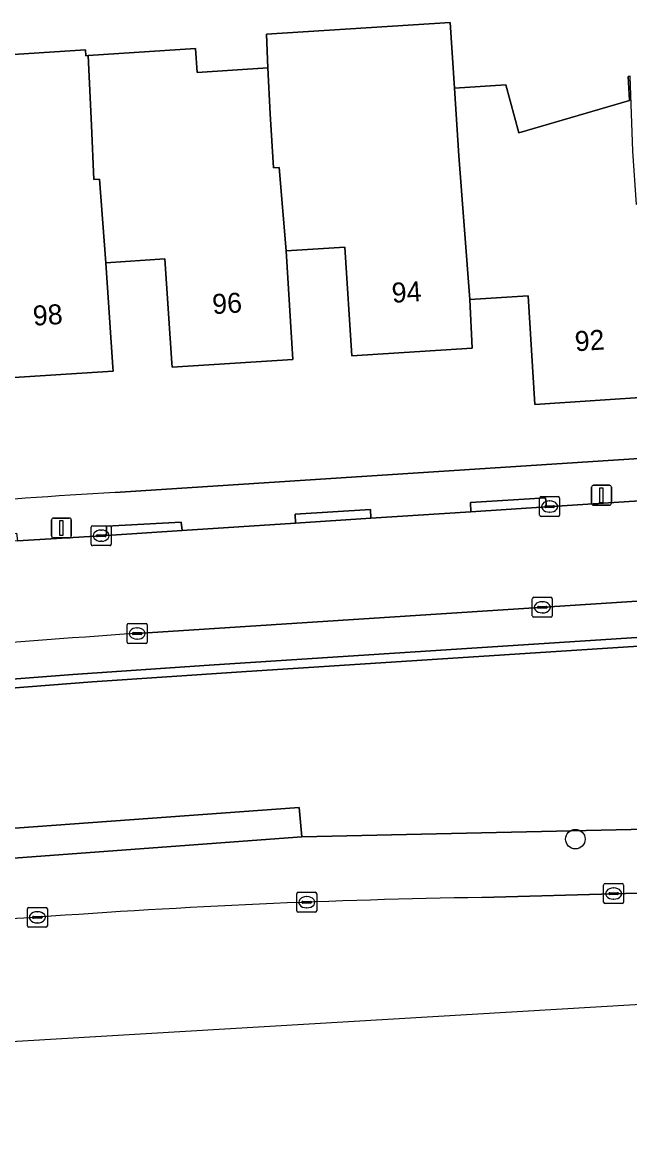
# Model space of a CAD drawing. Extents: x 159626 to 160723, y 388173 to 389416.
# Drawn here: x 160188.1 to 160218.5, y 388302.7 to 388358.8 of the extents above; entities that cross this region are included whole.
import ezdxf

# ---------------------------------------------------------------- set-up
doc = ezdxf.new("R2010")
doc.units = 0
for name, color, linetype in [('IMGEO_Boom', 7, 'Continuous'), ('IMGEO_Erf', 7, 'Continuous'), ('IMGEO_Groenvoorziening', 7, 'Continuous'), ('IMGEO_Kolk', 7, 'Continuous'), ('IMGEO_Lichtmast', 7, 'Continuous'), ('IMGEO_Pand', 7, 'Continuous'), ('IMGEO_Pand_nummerreeks', 7, 'Continuous'), ('IMGEO_Parkeervlak_open', 7, 'Continuous'), ('IMGEO_Rijbaan_lokaal_open', 7, 'Continuous'), ('IMGEO_Rijbaan_regionaal_gesloten', 7, 'Continuous'), ('IMGEO_Voetpad_open', 7, 'Continuous')]:
    doc.layers.add(name, color=color, linetype=linetype)

msp = doc.modelspace()

# ---------------------------------------------------------------- linework, layer by layer
at = {"layer": 'IMGEO_Boom'}
msp.add_circle((160215.765, 388317.901), 0.489, dxfattribs=at)
at = {"layer": 'IMGEO_Erf'}
for points in [[(160182.448, 388356.856), (160191.238, 388357.426), (160191.257, 388357.134), (160191.37, 388357.141), (160196.745, 388357.49), (160196.822, 388356.299), (160200.37, 388356.529), (160200.295, 388358.203), (160209.493, 388358.8), (160209.711, 388355.507), (160212.282, 388355.673), (160212.928, 388353.267), (160218.481, 388354.887), (160218.403, 388356.099), (160218.512, 388356.106)], [(160219.773, 388340.061), (160213.737, 388339.672), (160213.394, 388345.111), (160210.478, 388344.927), (160210.598, 388342.483), (160204.57, 388342.102), (160204.226, 388347.541), (160201.277, 388347.354), (160201.619, 388341.914), (160195.567, 388341.537), (160195.553, 388341.737), (160195.198, 388346.958), (160192.253, 388346.757), (160192.607, 388341.536), (160192.621, 388341.336), (160186.6, 388340.955)], [(160192.72, 388335.256), (160255.994, 388339.371)]]:
    msp.add_lwpolyline(points, dxfattribs=at)
msp.add_arc((160208.99, 388041.342), 294.364, 93.16843, 96.67771, dxfattribs=at)
at = {"layer": 'IMGEO_Groenvoorziening'}
for points in [[(160252.24, 388329.717), (160199.04, 388326.286), (160191.567, 388325.782), (160182.791, 388325.09)], [(160156.472, 388323.601), (160153.423, 388323.103), (160154.712, 388313.943), (160173.871, 388315.923), (160174.582, 388317.5), (160201.931, 388319.48), (160202.07, 388318.016), (160254.544, 388319.181), (160254.864, 388320.871), (160281.759, 388322.163), (160281.704, 388320.643), (160324.312, 388322.922), (160347.85, 388324.637), (160343.696, 388323.137)], [(160343.696, 388323.137), (160347.85, 388324.637), (160324.312, 388322.922), (160281.704, 388320.643), (160254.544, 388319.181), (160202.07, 388318.016), (160173.871, 388315.923), (160154.712, 388313.943), (160155.086, 388311.29)], [(160211.084, 388314.977), (160254.257, 388316.178)]]:
    msp.add_lwpolyline(points, dxfattribs=at)
msp.add_lwpolyline([(160173.871, 388315.923), (160202.07, 388318.016), (160201.931, 388319.48), (160174.582, 388317.5)], close=True, dxfattribs=at)
for centre, radius, start, end in [((160216.988, 387932.221), 382.802, 90.88369, 94.21939), ((160216.606, 387829.903), 484.878, 93.28475, 97.19075)]:
    msp.add_arc(centre, radius, start, end, dxfattribs=at)
at = {"layer": 'IMGEO_Kolk'}
for p, q in [((160213.977, 388334.128), (160213.977, 388334.98)), ((160214.052, 388335.054), (160214.904, 388335.054)), ((160214.279, 388334.597), (160214.677, 388334.597)), ((160214.465, 388334.834), (160214.49, 388334.834)), ((160214.978, 388334.98), (160214.978, 388334.128)), ((160214.904, 388334.054), (160214.052, 388334.054)), ((160214.236, 388334.548), (160214.236, 388334.56)), ((160214.674, 388334.511), (160214.276, 388334.511)), ((160214.488, 388334.274), (160214.463, 388334.274)), ((160214.72, 388334.56), (160214.72, 388334.548)), ((160191.517, 388332.671), (160191.517, 388333.523)), ((160191.592, 388333.597), (160192.444, 388333.597)), ((160192.518, 388333.523), (160192.518, 388332.671)), ((160191.776, 388333.091), (160191.776, 388333.103)), ((160192.214, 388333.054), (160191.816, 388333.054)), ((160191.819, 388333.14), (160192.217, 388333.14)), ((160192.005, 388333.377), (160192.03, 388333.377)), ((160192.26, 388333.103), (160192.26, 388333.091)), ((160192.444, 388332.597), (160191.592, 388332.597)), ((160192.028, 388332.817), (160192.003, 388332.817)), ((160213.61, 388329.085), (160213.61, 388329.937)), ((160213.685, 388330.011), (160214.537, 388330.011)), ((160213.912, 388329.554), (160214.31, 388329.554)), ((160214.098, 388329.791), (160214.123, 388329.791)), ((160214.611, 388329.937), (160214.611, 388329.085)), ((160214.537, 388329.011), (160213.685, 388329.011)), ((160213.869, 388329.505), (160213.869, 388329.517)), ((160214.307, 388329.468), (160213.909, 388329.468)), ((160214.121, 388329.231), (160214.096, 388329.231)), ((160214.353, 388329.517), (160214.353, 388329.505)), ((160193.321, 388327.772), (160193.321, 388328.624)), ((160193.396, 388328.698), (160194.248, 388328.698)), ((160193.809, 388328.478), (160193.834, 388328.478)), ((160194.322, 388328.624), (160194.322, 388327.772)), ((160193.58, 388328.192), (160193.58, 388328.204)), ((160194.018, 388328.155), (160193.62, 388328.155)), ((160193.623, 388328.241), (160194.021, 388328.241)), ((160193.832, 388327.918), (160193.807, 388327.918)), ((160194.064, 388328.204), (160194.064, 388328.192)), ((160194.248, 388327.698), (160193.396, 388327.698)), ((160217.181, 388314.75), (160217.181, 388315.602)), ((160217.256, 388315.676), (160218.108, 388315.676)), ((160218.182, 388315.602), (160218.182, 388314.75)), ((160201.812, 388314.315), (160201.812, 388315.167)), ((160201.887, 388315.241), (160202.739, 388315.241)), ((160202.3, 388315.021), (160202.325, 388315.021)), ((160202.813, 388315.167), (160202.813, 388314.315)), ((160217.44, 388315.17), (160217.44, 388315.182)), ((160217.878, 388315.133), (160217.48, 388315.133)), ((160217.483, 388315.219), (160217.881, 388315.219)), ((160217.669, 388315.456), (160217.694, 388315.456)), ((160217.924, 388315.182), (160217.924, 388315.17)), ((160188.322, 388313.559), (160188.322, 388314.411)), ((160188.397, 388314.485), (160189.249, 388314.485)), ((160189.323, 388314.411), (160189.323, 388313.559)), ((160202.071, 388314.735), (160202.071, 388314.747)), ((160202.509, 388314.698), (160202.111, 388314.698)), ((160202.114, 388314.784), (160202.512, 388314.784)), ((160202.323, 388314.461), (160202.298, 388314.461)), ((160202.555, 388314.747), (160202.555, 388314.735)), ((160218.108, 388314.676), (160217.256, 388314.676)), ((160217.692, 388314.896), (160217.667, 388314.896)), ((160188.581, 388313.979), (160188.581, 388313.991)), ((160189.019, 388313.942), (160188.621, 388313.942)), ((160188.624, 388314.028), (160189.022, 388314.028)), ((160188.81, 388314.265), (160188.835, 388314.265)), ((160189.065, 388313.991), (160189.065, 388313.979)), ((160202.739, 388314.241), (160201.887, 388314.241)), ((160189.249, 388313.485), (160188.397, 388313.485)), ((160188.833, 388313.705), (160188.808, 388313.705))]:
    msp.add_line(p, q, dxfattribs=at)
for points in [[(160213.977, 388334.128), (160213.977, 388334.98)], [(160214.052, 388335.054), (160214.904, 388335.054)], [(160214.978, 388334.98), (160214.978, 388334.128)], [(160214.904, 388334.054), (160214.052, 388334.054)], [(160191.517, 388332.671), (160191.517, 388333.523)], [(160191.592, 388333.597), (160192.444, 388333.597)], [(160192.518, 388333.523), (160192.518, 388332.671)], [(160192.444, 388332.597), (160191.592, 388332.597)], [(160213.61, 388329.085), (160213.61, 388329.937)], [(160213.685, 388330.011), (160214.537, 388330.011)], [(160214.611, 388329.937), (160214.611, 388329.085)], [(160214.537, 388329.011), (160213.685, 388329.011)], [(160193.321, 388327.772), (160193.321, 388328.624)], [(160193.396, 388328.698), (160194.248, 388328.698)], [(160194.322, 388328.624), (160194.322, 388327.772)], [(160194.248, 388327.698), (160193.396, 388327.698)], [(160217.181, 388314.75), (160217.181, 388315.602)], [(160217.256, 388315.676), (160218.108, 388315.676)], [(160218.182, 388315.602), (160218.182, 388314.75)], [(160201.812, 388314.315), (160201.812, 388315.167)], [(160201.887, 388315.241), (160202.739, 388315.241)], [(160202.813, 388315.167), (160202.813, 388314.315)], [(160188.322, 388313.559), (160188.322, 388314.411)], [(160188.397, 388314.485), (160189.249, 388314.485)], [(160189.323, 388314.411), (160189.323, 388313.559)], [(160218.108, 388314.676), (160217.256, 388314.676)], [(160202.739, 388314.241), (160201.887, 388314.241)], [(160189.249, 388313.485), (160188.397, 388313.485)]]:
    msp.add_lwpolyline(points, dxfattribs=at)
for centre, radius, start, end in [((160214.054, 388334.978), 0.0765, 91.552, 178.448), ((160214.054, 388334.978), 0.0765, 91.552, 178.448), ((160214.276, 388334.557), 0.0403, 85.8775, 175.7526), ((160214.681, 388334.559), 0.0386, 1.7309, 96.639), ((160214.902, 388334.978), 0.0765, 1.552, 88.448), ((160214.902, 388334.978), 0.0765, 1.552, 88.448), ((160214.054, 388334.13), 0.0765, 181.552, 268.448), ((160214.054, 388334.13), 0.0765, 181.552, 268.448), ((160214.273, 388334.547), 0.0366, 178.938, 274.7102), ((160214.677, 388334.554), 0.043, 264.8664, 352.4533), ((160214.902, 388334.13), 0.0765, 271.552, 358.448), ((160214.902, 388334.13), 0.0765, 271.552, 358.448), ((160191.594, 388333.521), 0.0765, 91.552, 178.448), ((160191.594, 388333.521), 0.0765, 91.552, 178.448), ((160192.442, 388333.521), 0.0765, 1.552, 88.448), ((160192.442, 388333.521), 0.0765, 1.552, 88.448), ((160191.816, 388333.1), 0.0403, 85.8775, 175.7526), ((160191.813, 388333.09), 0.0366, 178.938, 274.7102), ((160192.217, 388333.097), 0.043, 264.8664, 352.4533), ((160192.221, 388333.102), 0.0386, 1.7309, 96.639), ((160191.594, 388332.673), 0.0765, 181.552, 268.448), ((160191.594, 388332.673), 0.0765, 181.552, 268.448), ((160192.442, 388332.673), 0.0765, 271.552, 358.448), ((160192.442, 388332.673), 0.0765, 271.552, 358.448), ((160213.687, 388329.935), 0.0765, 91.552, 178.448), ((160213.687, 388329.935), 0.0765, 91.552, 178.448), ((160213.909, 388329.514), 0.0403, 85.8775, 175.7526), ((160214.314, 388329.516), 0.0386, 1.7309, 96.639), ((160214.535, 388329.935), 0.0765, 1.552, 88.448), ((160214.535, 388329.935), 0.0765, 1.552, 88.448), ((160213.687, 388329.087), 0.0765, 181.552, 268.448), ((160213.687, 388329.087), 0.0765, 181.552, 268.448), ((160213.906, 388329.504), 0.0366, 178.938, 274.7102), ((160214.31, 388329.511), 0.043, 264.8664, 352.4533), ((160214.535, 388329.087), 0.0765, 271.552, 358.448), ((160214.535, 388329.087), 0.0765, 271.552, 358.448), ((160193.398, 388328.622), 0.0765, 91.552, 178.448), ((160193.398, 388328.622), 0.0765, 91.552, 178.448), ((160194.246, 388328.622), 0.0765, 1.552, 88.448), ((160194.246, 388328.622), 0.0765, 1.552, 88.448), ((160193.62, 388328.201), 0.0403, 85.8775, 175.7526), ((160193.617, 388328.191), 0.0366, 178.938, 274.7102), ((160194.021, 388328.198), 0.043, 264.8664, 352.4533), ((160194.025, 388328.203), 0.0386, 1.7309, 96.639), ((160193.398, 388327.774), 0.0765, 181.552, 268.448), ((160193.398, 388327.774), 0.0765, 181.552, 268.448), ((160194.246, 388327.774), 0.0765, 271.552, 358.448), ((160194.246, 388327.774), 0.0765, 271.552, 358.448), ((160217.258, 388315.6), 0.0765, 91.552, 178.448), ((160217.258, 388315.6), 0.0765, 91.552, 178.448), ((160218.106, 388315.6), 0.0765, 1.552, 88.448), ((160218.106, 388315.6), 0.0765, 1.552, 88.448), ((160201.889, 388315.165), 0.0765, 91.552, 178.448), ((160201.889, 388315.165), 0.0765, 91.552, 178.448), ((160202.737, 388315.165), 0.0765, 1.552, 88.448), ((160202.737, 388315.165), 0.0765, 1.552, 88.448), ((160217.48, 388315.179), 0.0403, 85.8775, 175.7526), ((160217.477, 388315.169), 0.0366, 178.938, 274.7102), ((160217.881, 388315.176), 0.043, 264.8664, 352.4533), ((160217.885, 388315.181), 0.0386, 1.7309, 96.639), ((160188.399, 388314.409), 0.0765, 91.552, 178.448), ((160188.399, 388314.409), 0.0765, 91.552, 178.448), ((160189.247, 388314.409), 0.0765, 1.552, 88.448), ((160189.247, 388314.409), 0.0765, 1.552, 88.448), ((160202.111, 388314.744), 0.0403, 85.8775, 175.7526), ((160202.108, 388314.734), 0.0366, 178.938, 274.7102), ((160202.512, 388314.741), 0.043, 264.8664, 352.4533), ((160202.516, 388314.746), 0.0386, 1.7309, 96.639), ((160217.258, 388314.752), 0.0765, 181.552, 268.448), ((160217.258, 388314.752), 0.0765, 181.552, 268.448), ((160218.106, 388314.752), 0.0765, 271.552, 358.448), ((160218.106, 388314.752), 0.0765, 271.552, 358.448), ((160188.621, 388313.988), 0.0403, 85.8775, 175.7526), ((160188.618, 388313.978), 0.0366, 178.938, 274.7102), ((160189.022, 388313.985), 0.043, 264.8664, 352.4533), ((160189.026, 388313.99), 0.0386, 1.7309, 96.639), ((160201.889, 388314.317), 0.0765, 181.552, 268.448), ((160201.889, 388314.317), 0.0765, 181.552, 268.448), ((160202.737, 388314.317), 0.0765, 271.552, 358.448), ((160202.737, 388314.317), 0.0765, 271.552, 358.448), ((160188.399, 388313.561), 0.0765, 181.552, 268.448), ((160188.399, 388313.561), 0.0765, 181.552, 268.448), ((160189.247, 388313.561), 0.0765, 271.552, 358.448), ((160189.247, 388313.561), 0.0765, 271.552, 358.448)]:
    msp.add_arc(centre, radius, start, end, dxfattribs=at)
for centre, major_axis, ratio, start_param, end_param in [((160214.464, 388334.554), (-0.387, 0.002), 0.722429, 4.712389, 7.853982), ((160214.489, 388334.554), (-0.39, 0.002), 0.717154, 1.570796, 4.712389), ((160192.004, 388333.097), (-0.387, 0.002), 0.722429, 4.712389, 7.853982), ((160192.029, 388333.097), (-0.39, 0.002), 0.717154, 1.570796, 4.712389), ((160214.097, 388329.511), (-0.387, 0.002), 0.722429, 4.712389, 7.853982), ((160214.122, 388329.511), (-0.39, 0.002), 0.717154, 1.570796, 4.712389), ((160193.808, 388328.198), (-0.387, 0.002), 0.722429, 4.712389, 7.853982), ((160193.833, 388328.198), (-0.39, 0.002), 0.717154, 1.570796, 4.712389), ((160202.299, 388314.741), (-0.387, 0.002), 0.722429, 4.712389, 7.853982), ((160202.324, 388314.741), (-0.39, 0.002), 0.717154, 1.570796, 4.712389), ((160217.668, 388315.176), (-0.387, 0.002), 0.722429, 4.712389, 7.853982), ((160217.693, 388315.176), (-0.39, 0.002), 0.717154, 1.570796, 4.712389), ((160188.809, 388313.985), (-0.387, 0.002), 0.722429, 4.712389, 7.853982), ((160188.834, 388313.985), (-0.39, 0.002), 0.717154, 1.570796, 4.712389)]:
    msp.add_ellipse(centre, major_axis=major_axis, ratio=ratio, start_param=start_param, end_param=end_param, dxfattribs=at)
at = {"layer": 'IMGEO_Lichtmast'}
for p, q in [((160216.578, 388334.724), (160216.578, 388335.524)), ((160216.578, 388335.524), (160216.578, 388334.724)), ((160216.678, 388335.624), (160217.468, 388335.624)), ((160217.468, 388335.624), (160216.678, 388335.624)), ((160217.568, 388335.524), (160217.568, 388334.724)), ((160217.568, 388334.724), (160217.568, 388335.524)), ((160217.468, 388334.624), (160216.678, 388334.624)), ((160216.678, 388334.624), (160217.468, 388334.624)), ((160189.533, 388333.082), (160189.533, 388333.882)), ((160189.533, 388333.882), (160189.533, 388333.082)), ((160189.633, 388333.982), (160190.423, 388333.982)), ((160190.423, 388333.982), (160189.633, 388333.982)), ((160190.523, 388333.882), (160190.523, 388333.082)), ((160190.523, 388333.082), (160190.523, 388333.882)), ((160190.423, 388332.982), (160189.633, 388332.982)), ((160189.633, 388332.982), (160190.423, 388332.982))]:
    msp.add_line(p, q, dxfattribs=at)
for points in [[(160216.998, 388335.499), (160217.148, 388335.499), (160217.148, 388334.749), (160216.998, 388334.749), (160216.998, 388335.499)], [(160189.953, 388333.857), (160190.103, 388333.857), (160190.103, 388333.107), (160189.953, 388333.107), (160189.953, 388333.857)]]:
    msp.add_lwpolyline(points, dxfattribs=at)
for centre, start, end in [((160216.678, 388335.524), 90, 180), ((160216.678, 388335.524), 90, 180), ((160217.468, 388335.524), 0, 90), ((160217.468, 388335.524), 360, 90), ((160216.678, 388334.724), 180, 270), ((160216.678, 388334.724), 180, 270), ((160217.468, 388334.724), 270, 0), ((160217.468, 388334.724), 270, 0), ((160189.633, 388333.882), 90, 180), ((160189.633, 388333.882), 90, 180), ((160190.423, 388333.882), 0, 90), ((160190.423, 388333.882), 360, 90), ((160189.633, 388333.082), 180, 270), ((160189.633, 388333.082), 180, 270), ((160190.423, 388333.082), 270, 0), ((160190.423, 388333.082), 270, 0)]:
    msp.add_arc(centre, 0.1, start, end, dxfattribs=at)
at = {"layer": 'IMGEO_Pand'}
for points in [[(160209.926, 388352.121), (160209.711, 388355.507), (160209.493, 388358.8), (160200.295, 388358.203), (160200.37, 388356.529), (160200.473, 388354.219), (160200.647, 388351.525), (160200.926, 388351.542), (160201.277, 388347.354), (160204.226, 388347.541), (160204.57, 388342.102), (160210.598, 388342.483), (160210.478, 388344.927)], [(160182.564, 388355.065), (160183.232, 388346.204), (160186.272, 388346.386), (160186.6, 388340.955), (160192.621, 388341.336), (160192.607, 388341.536), (160192.253, 388346.757), (160191.937, 388350.955), (160191.658, 388350.938), (160191.533, 388353.635), (160191.37, 388357.141), (160191.257, 388357.134), (160191.238, 388357.426), (160182.448, 388356.856)], [(160200.926, 388351.542), (160200.647, 388351.525), (160200.473, 388354.219), (160200.37, 388356.529), (160196.822, 388356.299), (160196.745, 388357.49), (160191.37, 388357.141), (160191.533, 388353.635), (160191.658, 388350.938), (160191.937, 388350.955), (160192.253, 388346.757), (160195.198, 388346.958), (160195.553, 388341.737), (160195.567, 388341.537), (160201.619, 388341.914), (160201.277, 388347.354)], [(160219.436, 388345.511), (160219.098, 388349.693), (160218.819, 388349.676), (160218.645, 388352.36), (160218.512, 388356.106), (160218.403, 388356.099), (160218.481, 388354.887), (160212.928, 388353.267), (160212.282, 388355.673), (160209.711, 388355.507), (160209.926, 388352.121), (160210.478, 388344.927), (160213.394, 388345.111), (160213.737, 388339.672), (160219.773, 388340.061)]]:
    msp.add_lwpolyline(points, close=True, dxfattribs=at)
at = {"layer": 'IMGEO_Parkeervlak_open'}
for points in [[(160255.019, 388332.155), (160246.621, 388331.619), (160234.606, 388330.838), (160193.819, 388328.2)], [(160183.427, 388325.589), (160190.606, 388326.152), (160197.428, 388326.61), (160246.705, 388329.808), (160252.392, 388330.213)]]:
    msp.add_lwpolyline(points, dxfattribs=at)
msp.add_arc((160222.552, 387893.114), 436.034, 93.77828, 96.5056, dxfattribs=at)
at = {"layer": 'IMGEO_Rijbaan_lokaal_open'}
for points in [[(160219.765, 388334.896), (160214.326, 388334.543), (160210.525, 388334.296), (160205.53, 388333.971), (160201.757, 388333.725), (160196.082, 388333.356), (160192.279, 388333.109), (160187.824, 388332.835), (160181.027, 388332.263), (160175.045, 388331.595), (160171.279, 388331.177), (160166.326, 388330.567), (160162.598, 388330.061), (160158.594, 388329.473), (160154.864, 388328.905), (160152.809, 388328.578)], [(160193.819, 388328.2), (160234.606, 388330.838)]]:
    msp.add_lwpolyline(points, dxfattribs=at)
msp.add_arc((160222.552, 387893.114), 436.034, 93.77828, 96.5056, dxfattribs=at)
at = {"layer": 'IMGEO_Rijbaan_regionaal_gesloten'}
for points in [[(160158.496, 388304.948), (160156.671, 388304.674), (160156.564, 388304.66), (160156.741, 388302.704), (160179.61, 388307.304), (160400.618, 388320.403), (160464.969, 388324.217), (160501.903, 388326.406)], [(160254.257, 388316.178), (160211.084, 388314.977)]]:
    msp.add_lwpolyline(points, dxfattribs=at)
for centre, radius, start, end in [((160216.988, 387932.221), 382.802, 90.88369, 94.21939), ((160216.606, 387829.903), 484.878, 93.28475, 97.19075)]:
    msp.add_arc(centre, radius, start, end, dxfattribs=at)
at = {"layer": 'IMGEO_Voetpad_open'}
for points in [[(160260.247, 388339.609), (160255.994, 388339.371), (160192.72, 388335.256)], [(160171.201, 388331.567), (160174.987, 388332.034), (160175.045, 388331.595), (160181.027, 388332.263), (160180.979, 388332.685), (160187.783, 388333.228), (160187.824, 388332.835), (160192.279, 388333.109), (160192.287, 388333.579), (160196.021, 388333.781), (160196.082, 388333.356), (160201.757, 388333.725), (160201.729, 388334.178), (160205.502, 388334.413), (160205.53, 388333.971), (160210.525, 388334.296), (160210.508, 388334.751), (160214.276, 388334.991), (160214.326, 388334.543), (160219.765, 388334.896)], [(160252.392, 388330.213), (160246.705, 388329.808), (160197.428, 388326.61), (160190.606, 388326.152), (160183.427, 388325.589)], [(160182.791, 388325.09), (160191.567, 388325.782), (160199.04, 388326.286), (160252.24, 388329.717)]]:
    msp.add_lwpolyline(points, dxfattribs=at)
for points in [[(160214.326, 388334.543), (160214.276, 388334.991), (160210.508, 388334.751), (160210.525, 388334.296)], [(160205.53, 388333.971), (160205.502, 388334.413), (160201.729, 388334.178), (160201.757, 388333.725)], [(160196.082, 388333.356), (160196.021, 388333.781), (160192.287, 388333.579), (160192.279, 388333.109)]]:
    msp.add_lwpolyline(points, close=True, dxfattribs=at)
msp.add_arc((160208.99, 388041.342), 294.364, 93.16843, 96.67771, dxfattribs=at)

# ---------------------------------------------------------------- texts
at = {"layer": 'IMGEO_Pand_nummerreeks'}
for s, rotation, p in [('94', 3.6154, (160206.6, 388344.755)), ('96', 3.5638, (160197.612, 388344.189)), ('98', 3.6208, (160188.629, 388343.609)), ('92', 3.6874, (160215.768, 388342.328))]:
    msp.add_text(s, height=1, rotation=rotation, dxfattribs=at).set_placement(p)

doc.saveas('drawing.dxf')
